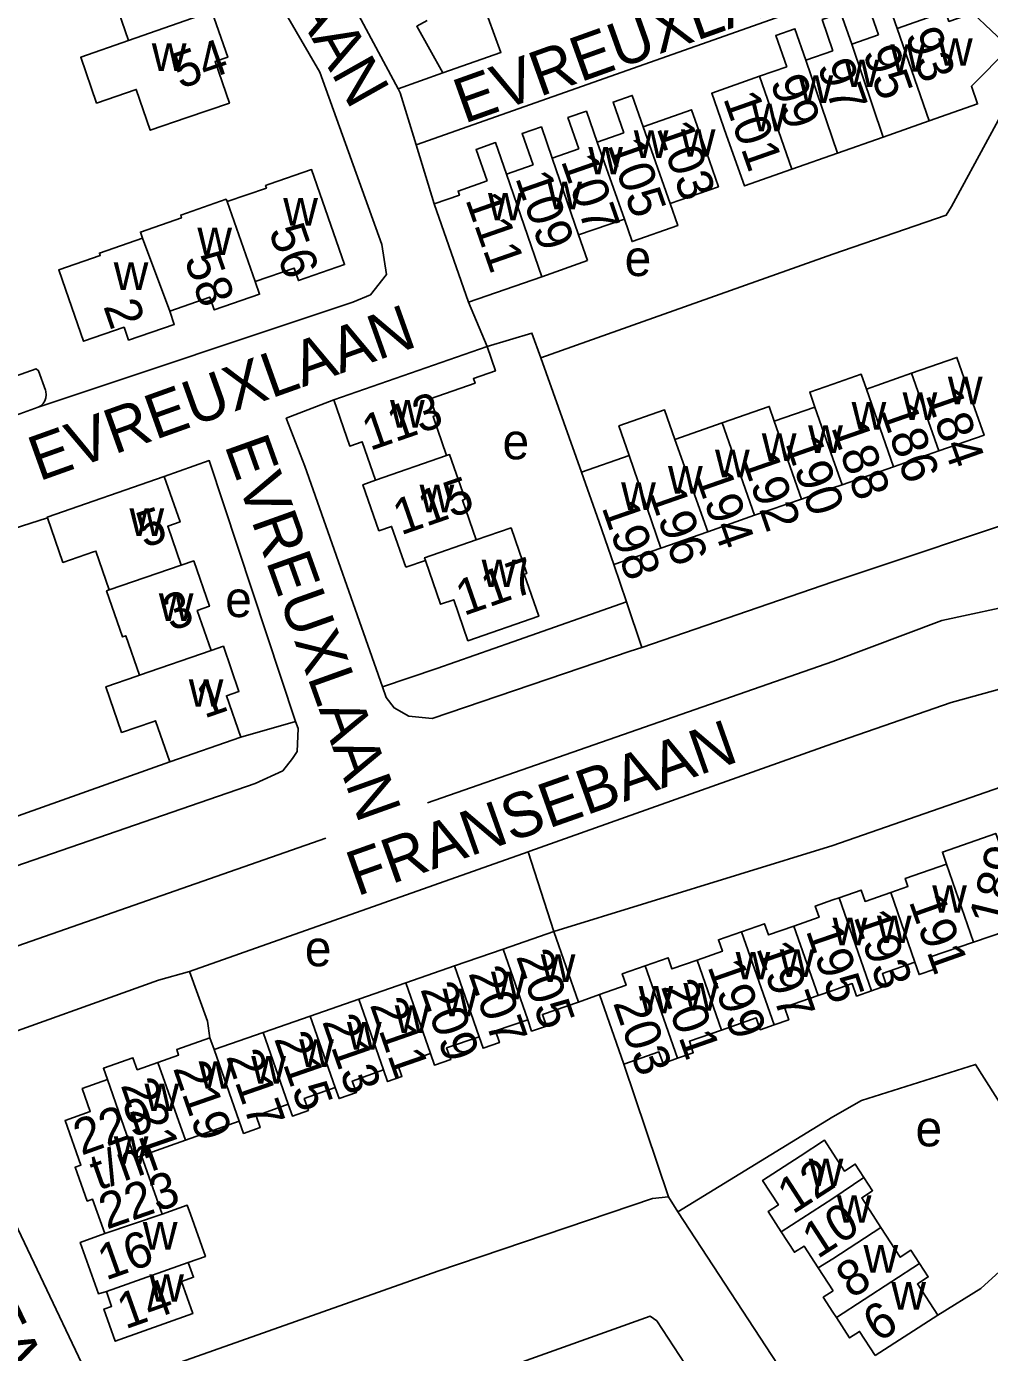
# Model space of a CAD drawing. Extents: x 157768 to 159790, y 387230 to 389604.
# Drawn here: x 159010.1 to 159117.5, y 389072.5 to 389220.4 of the extents above; entities that cross this region are included whole.
import ezdxf

# ---------------------------------------------------------------- set-up
doc = ezdxf.new("R2010")
doc.units = 0
for name, color, linetype in [('BLT_Basislijn', 7, 'Continuous'), ('BLT_Bebouwing', 7, 'Continuous'), ('BLT_Centroide', 7, 'Continuous'), ('BLT_Huisnummer', 7, 'Continuous'), ('BLT_Huisnummer_ tussenligend', 7, 'Continuous'), ('BLT_Huisnummer_reeks', 7, 'Continuous'), ('BLT_Onderverdeling_panden', 7, 'Continuous'), ('BLT_Straatnaam', 7, 'Continuous')]:
    doc.layers.add(name, color=color, linetype=linetype)

msp = doc.modelspace()

# ---------------------------------------------------------------- linework, layer by layer
at = {"layer": 'BLT_Basislijn'}
for p, q in [((159051.51, 389213.49), (159028.71, 389256.3)), ((159056.5, 389215.28), (159051.51, 389213.49)), ((159055.53, 389200.66), (159053.52, 389207.25)), ((159061.43, 389184.73), (159059.37, 389189.68)), ((159071.98, 389170.74), (159067.42, 389183.49)), ((159076.98, 389156.27), (159075.58, 389160.43)), ((159078.7, 389151.18), (159076.98, 389156.27)), ((159040.06, 389142.91), (159033.97, 389141.15)), ((159003.58, 389115.97), (159043.46, 389129.88)), ((159028.26, 389115.03), (159066.01, 389128.38)), ((159068.88, 389119.5), (159066.01, 389128.38)), ((159071.62, 389111.62), (159073.99, 389112.47)), ((159081.66, 389089.89), (159076.7, 389104.7)), ((159082.73, 389088.2), (159081.66, 389089.89)), ((159096.55, 389067.06), (159082.73, 389088.2))]:
    msp.add_line(p, q, dxfattribs=at)
for points in [[(159114.4, 389266.09), (159114.54, 389264.28), (159115.15, 389262.49), (159116.61, 389260.26), (159152.33, 389227.67), (159131.99, 389174.34), (159129.48, 389170.65), (159127.83, 389169.09), (159123.84, 389166.44), (159100, 389158.48), (159078.7, 389151.18)], [(159016.96, 389259.99), (159020.06, 389254.43), (159042.79, 389215.35), (159049.71, 389196.11), (159050.24, 389192.78), (159048.42, 389190.5), (159046.46, 389189.7), (159011.37, 389177.96)], [(159110.02, 389227.27), (159100, 389223.67), (159053.52, 389207.25)], [(159119.7, 389218.06), (159121.77, 389216.14), (159113.25, 389200.36), (159112.65, 389199.4), (159100, 389195.03), (159067.42, 389183.49)], [(159053.52, 389207.25), (159051.76, 389213.02), (159051.51, 389213.49)], [(159067.42, 389183.49), (159066.43, 389186.24), (159061.43, 389184.73)], [(159044.33, 389178.8), (159039.05, 389176.74), (159041.11, 389171.39), (159049.77, 389146.78)], [(159025.44, 389170.25), (159030.45, 389172.01), (159040.06, 389142.91)], [(159012.42, 389165.63), (159001.11, 389162.01), (158991.26, 389158.66), (158990.79, 389160.07)], [(159049.77, 389146.78), (159055.84, 389148.81), (159064.31, 389151.78), (159076.98, 389156.27)], [(159054.78, 389133.83), (159100, 389149.6), (159112.16, 389154.16), (159121.49, 389156.2)], [(159049.77, 389146.78), (159050.18, 389145.6), (159051.07, 389144.42), (159052.7, 389143.52), (159055.31, 389143.23), (159077.41, 389150.74), (159078.7, 389151.18)], [(159066.01, 389128.38), (159066.21, 389128.45), (159100, 389140.45), (159113.19, 389145.02), (159118.98, 389146.63), (159125.91, 389146.99), (159132.85, 389145.41), (159137.62, 389142.77), (159142.41, 389138.17), (159187.56, 389092.47)], [(158890.34, 389085.85), (159035.56, 389135.99), (159038.65, 389137.41), (159039.75, 389138.8), (159040.25, 389139.58), (159040.38, 389142.12), (159040.06, 389142.91)], [(159026.05, 389138.41), (159006.9, 389131.61), (159005.76, 389131.55), (159004.93, 389133.15), (159001.33, 389132.42), (158942.49, 389111.67), (158886.32, 389092.46)], [(159068.88, 389119.5), (159100, 389129.08), (159118.68, 389135.6), (159135.5, 389131.92), (159166.34, 389100.74), (159166.34, 389099.69), (159163.09, 389096.77), (159163.17, 389096), (159176.33, 389082.54)], [(159081.66, 389089.89), (159079.88, 389089.71), (159055.96, 389081.61), (159021.14, 389069.28), (159017.64, 389068.31), (159003.42, 389098.2), (159002.51, 389099.58), (159002.31, 389103.56), (159002.73, 389104.71), (159004.65, 389106.84), (159024.78, 389114.04), (159028.26, 389115.03)], [(159028.26, 389115.03), (159030.27, 389109.48), (159030.53, 389107.63)], [(159125.64, 389089.31), (159115.91, 389104.66), (159103.18, 389100.62), (159100, 389098.8), (159082.73, 389088.2)], [(159111.7, 389076.69), (159116.51, 389079.67), (159125.97, 389088.3), (159125.64, 389089.31)], [(159013.53, 389048.04), (159029.29, 389056.16), (159041.36, 389062.9), (159079.64, 389076.59), (159080.37, 389076.04), (159094.89, 389053.84)]]:
    msp.add_lwpolyline(points, dxfattribs=at)
at = {"layer": 'BLT_Bebouwing'}
for p, q in [((159115.62, 389221.93), (159119.7, 389218.06)), ((159110.73, 389209.9), (159105.63, 389208.11)), ((159059.37, 389189.68), (159055.53, 389200.66)), ((159071.65, 389197.18), (159076.75, 389198.96)), ((159061.43, 389184.73), (159044.33, 389178.8)), ((159108.79, 389181.76), (159103.75, 389179.99)), ((159011.37, 389177.96), (159008.09, 389176.79)), ((159098, 389177.99), (159093.47, 389176.41)), ((159087.67, 389176.22), (159082.39, 389174.38)), ((159111.82, 389173.09), (159106.77, 389171.32)), ((159077.29, 389172.6), (159071.98, 389170.74)), ((159106.77, 389171.32), (159101.03, 389169.32)), ((159096.5, 389167.73), (159091.27, 389165.91)), ((159091.27, 389165.91), (159086.04, 389164.08)), ((159086.04, 389164.08), (159080.81, 389162.25)), ((159080.81, 389162.25), (159075.58, 389160.43)), ((159054.56, 389160.88), (159052.37, 389160.12)), ((159033.97, 389141.15), (159026.05, 389138.41)), ((159063.22, 389117.53), (159068.88, 389119.5)), ((159068.88, 389119.5), (159071.62, 389111.62)), ((159057.8, 389115.64), (159063.22, 389117.53)), ((159052.38, 389113.75), (159057.8, 389115.64)), ((159047.15, 389111.93), (159052.38, 389113.75)), ((159076.7, 389104.7), (159073.99, 389112.47)), ((159041.72, 389110.04), (159047.15, 389111.93)), ((159036.47, 389108.21), (159041.72, 389110.04)), ((159031.01, 389106.31), (159036.47, 389108.21)), ((159030.53, 389107.63), (159031.01, 389106.31)), ((159033.79, 389098.33), (159027.81, 389096.2)), ((159027.81, 389096.2), (159022.91, 389094.46)), ((159022.91, 389094.46), (159025.22, 389087.96)), ((159100.03, 389079.41), (159098.38, 389081.97)), ((159111.7, 389076.69), (159104.72, 389072.18))]:
    msp.add_line(p, q, dxfattribs=at)
for points in [[(159021.44, 389218.89), (159019.96, 389223.18), (159019.64, 389223.07), (159017.85, 389228.29)], [(159107.18, 389220.23), (159105.95, 389223.73), (159103.88, 389222.99), (159105.1, 389219.51)], [(159029.32, 389221.61), (159030.75, 389222.1), (159032.51, 389217.01), (159031.11, 389216.53), (159032.71, 389211.9), (159027.98, 389210.27), (159023.88, 389208.86), (159022.31, 389213.42), (159017.88, 389211.9), (159016.12, 389217.01), (159021.44, 389218.89)], [(159102.12, 389218.46), (159100.9, 389221.94), (159100, 389221.62), (159098.81, 389221.21), (159100, 389217.74)], [(159115.62, 389221.93), (159112.94, 389221), (159112.55, 389222.12), (159107.18, 389220.23)], [(159056.5, 389215.28), (159053.6, 389220.46), (159054.74, 389221.09)], [(159061.57, 389221.39), (159062.99, 389217.55), (159056.5, 389215.28)], [(159097, 389216.68), (159095.77, 389220.19), (159093.63, 389219.44), (159094.86, 389215.95)], [(159105.1, 389219.51), (159102.12, 389218.46)], [(159100, 389217.74), (159097, 389216.68)], [(159110.73, 389209.9), (159116.15, 389211.81), (159115.46, 389213.77), (159119.7, 389218.06)], [(159094.86, 389215.95), (159091.82, 389214.88)], [(159091.82, 389214.88), (159086.49, 389213), (159088.15, 389208.29), (159090.13, 389202.65), (159095.44, 389204.52)], [(159076.7, 389208.56), (159075.5, 389212), (159077.63, 389212.74), (159078.85, 389209.26)], [(159071.66, 389206.8), (159070.45, 389210.27), (159072.52, 389210.99), (159073.73, 389207.52)], [(159078.85, 389209.26), (159084.25, 389211.15), (159085.9, 389206.43), (159087.24, 389202.56), (159081.86, 389200.69)], [(159066.56, 389205.01), (159065.34, 389208.49), (159067.49, 389209.24), (159068.7, 389205.76)], [(159073.73, 389207.52), (159076.7, 389208.56)], [(159061.45, 389203.21), (159060.22, 389206.73), (159062.38, 389207.48), (159063.61, 389203.98)], [(159105.63, 389208.11), (159100.53, 389206.31)], [(159068.7, 389205.76), (159071.66, 389206.8)], [(159095.44, 389204.52), (159100.53, 389206.31)], [(159035.57, 389191.99), (159039.91, 389193.49), (159040.39, 389192.1), (159045.54, 389193.88), (159041.86, 389204.48), (159037.14, 389202.84), (159036.73, 389202.7), (159036.83, 389202.41), (159032.47, 389200.9)], [(159063.61, 389203.98), (159066.56, 389205.01)], [(159055.53, 389200.66), (159058.36, 389201.64), (159058.21, 389202.08), (159061.45, 389203.21)], [(159023.02, 389196.83), (159022.78, 389197.51), (159027.37, 389199.11), (159027.27, 389199.4), (159032.33, 389201.16), (159032.47, 389200.9)], [(159076.75, 389198.96), (159077.61, 389196.45), (159082.71, 389198.23), (159081.86, 389200.69)], [(159026.04, 389188.7), (159026.55, 389187.21), (159021.46, 389185.45), (159020.96, 389186.89), (159016.43, 389185.32), (159014.79, 389190.05), (159013.67, 389193.28), (159018.29, 389194.89), (159018.2, 389195.16), (159023.02, 389196.83)], [(159071.65, 389197.18), (159072.65, 389194.32)], [(159072.65, 389194.32), (159067.54, 389192.53)], [(159067.54, 389192.53), (159059.37, 389189.68)], [(159035.57, 389191.99), (159036.06, 389190.57), (159031.01, 389188.82), (159030.51, 389190.25), (159026.04, 389188.7)], [(159004.67, 389188.43), (159006.3, 389183.73), (159006.04, 389183.66), (159007.02, 389180.79), (159011.14, 389182.25), (159011.41, 389182.03), (159012.2, 389179.86)], [(159056.93, 389172.58), (159055.42, 389176.95), (159055.75, 389177.07), (159055.11, 389178.92), (159060.1, 389180.64), (159059.92, 389181.16), (159062.37, 389182.01), (159061.43, 389184.73)], [(159111.82, 389173.09), (159116.87, 389174.85), (159115.22, 389179.57), (159113.84, 389183.52), (159108.79, 389181.76)], [(159103.75, 389179.99), (159103.17, 389181.65), (159100, 389180.55), (159097.42, 389179.65), (159098, 389177.99)], [(159011.37, 389177.96), (159011.67, 389178.14), (159011.93, 389178.39), (159012.12, 389178.68), (159012.24, 389179.01), (159012.28, 389179.36), (159012.24, 389179.71), (159012.2, 389179.86)], [(159044.33, 389178.8), (159046.12, 389173.64), (159047.51, 389174.12), (159048.99, 389169.84)], [(159082.39, 389174.38), (159081.24, 389177.66), (159076.15, 389175.88), (159077.29, 389172.6)], [(159093.47, 389176.41), (159092.9, 389178.05), (159087.67, 389176.22)], [(159060.22, 389163.16), (159058.68, 389167.59), (159058.98, 389167.7), (159057.25, 389172.69), (159056.93, 389172.58)], [(159012.42, 389165.63), (159012.39, 389165.72), (159025.44, 389170.25)], [(159025.44, 389170.25), (159027.2, 389165.18), (159025.83, 389164.7), (159027.34, 389160.34)], [(159071.98, 389170.74), (159073.93, 389165.15), (159075.58, 389160.43)], [(159048.99, 389169.84), (159047.59, 389169.32), (159049.37, 389164.19), (159050.79, 389164.68), (159052.37, 389160.12)], [(159101.03, 389169.32), (159100, 389168.96), (159096.5, 389167.73)], [(159019.31, 389157.58), (159017.81, 389161.92), (159017.53, 389161.83), (159014.14, 389160.65), (159012.42, 389165.63)], [(159054.56, 389160.88), (159056.26, 389155.99), (159057.72, 389156.49), (159059.3, 389151.92), (159067.21, 389154.66), (159065.59, 389159.33), (159065.87, 389159.42), (159064.11, 389164.51), (159060.22, 389163.16)], [(159027.34, 389160.34), (159028.73, 389160.82), (159030.48, 389155.77), (159029.11, 389155.29), (159030.65, 389150.83)], [(159019.31, 389157.58), (159019, 389157.48), (159020.78, 389152.35), (159021.14, 389152.48), (159022.67, 389148.07)], [(159030.65, 389150.83), (159032.03, 389151.3), (159033.77, 389146.27), (159032.36, 389145.78), (159033.97, 389141.15)], [(159022.67, 389148.07), (159022.39, 389147.97), (159018.93, 389146.78), (159020.68, 389141.69), (159024.15, 389142.89), (159024.46, 389142.99), (159026.05, 389138.41)], [(159112.69, 389127.01), (159112.22, 389128.35), (159118.16, 389130.43), (159119.61, 389126.37), (159123.92, 389125.31)], [(159106.46, 389123.85), (159108.38, 389124.52), (159108.08, 389125.4), (159112.69, 389127.01)], [(159095.65, 389120.09), (159098.46, 389121.08), (159098.03, 389122.32), (159100, 389123.01), (159100.69, 389123.25)], [(159100.69, 389123.25), (159103.15, 389124.11), (159103.6, 389122.84), (159106.46, 389123.85)], [(159089.82, 389119.46), (159092.39, 389120.36), (159092.83, 389119.11), (159095.65, 389120.09)], [(159084.87, 389116.29), (159087.69, 389117.28), (159087.24, 389118.57), (159089.82, 389119.46)], [(159109.14, 389116.06), (159109.62, 389114.69), (159111.38, 389115.3), (159110.9, 389116.65), (159115.69, 389118.29)], [(159115.69, 389118.29), (159119.28, 389119.52), (159122.32, 389118.76)], [(159073.99, 389112.47), (159076.95, 389113.5), (159076.51, 389114.78), (159079.06, 389115.67)], [(159079.06, 389115.67), (159081.62, 389116.56), (159082.05, 389115.31), (159084.87, 389116.29)], [(159104.32, 389112.86), (159105.99, 389113.45), (159105.52, 389114.79), (159109.14, 389116.06)], [(159093.45, 389109.07), (159095.09, 389109.65), (159094.61, 389111.03), (159098.36, 389112.34)], [(159098.36, 389112.34), (159100, 389112.92), (159102.16, 389113.67), (159102.64, 389112.28), (159104.32, 389112.86)], [(159071.62, 389111.62), (159067.61, 389110.23), (159068.06, 389108.94), (159066.41, 389108.37), (159065.97, 389109.65)], [(159065.97, 389109.65), (159062.36, 389108.4), (159062.81, 389107.1), (159060.99, 389106.46), (159060.55, 389107.75)], [(159087.6, 389108.49), (159091.45, 389109.84), (159091.9, 389108.53), (159093.45, 389109.07)], [(159087.6, 389108.49), (159084, 389107.24), (159084.44, 389105.96), (159082.67, 389105.34)], [(159024.73, 389104.88), (159027.03, 389105.7), (159026.82, 389106.31), (159030.53, 389107.63)], [(159060.55, 389107.75), (159056.93, 389106.5), (159057.38, 389105.2), (159055.57, 389104.58), (159055.12, 389105.87)], [(159019.1, 389102.96), (159018.65, 389104.24), (159021.94, 389105.41), (159022.42, 389104.06), (159024.73, 389104.88)], [(159055.12, 389105.87), (159051.5, 389104.61), (159051.95, 389103.31), (159050.35, 389102.75), (159049.89, 389104.06)], [(159082.67, 389105.34), (159081.07, 389104.78), (159080.61, 389106.07), (159076.7, 389104.7)], [(159049.89, 389104.06), (159046.41, 389102.8), (159046.87, 389101.52), (159044.93, 389100.85), (159044.49, 389102.09)], [(159018.8, 389085.79), (159017.44, 389089.62), (159016.85, 389089.41), (159015.5, 389093.19), (159016.14, 389093.42), (159014.37, 389098.42), (159017.19, 389099.42), (159016.29, 389101.96), (159019.1, 389102.96)], [(159044.49, 389102.09), (159041.04, 389100.84), (159041.51, 389099.53), (159039.73, 389098.89), (159039.26, 389100.21)], [(159039.26, 389100.21), (159035.67, 389098.93), (159036.13, 389097.62), (159034.28, 389096.96), (159033.79, 389098.33)], [(159094.25, 389085.97), (159092.78, 389088.24), (159093.93, 389088.98), (159092.16, 389091.72), (159096.36, 389094.44), (159099.08, 389096.2), (159100, 389094.77), (159101.29, 389092.77), (159102.5, 389093.55), (159103.47, 389092.06)], [(159105.37, 389086.47), (159103.23, 389089.78), (159104.44, 389090.56), (159103.47, 389092.06)], [(159025.22, 389087.96), (159028, 389088.95), (159028.35, 389087.97), (159030.02, 389083.25), (159028.11, 389082.57)], [(159018.98, 389079.33), (159018.1, 389079.07), (159016.06, 389084.81), (159018.8, 389085.79)], [(159098.38, 389081.97), (159096.8, 389084.4), (159095.71, 389083.7), (159094.25, 389085.97)], [(159109.67, 389082.44), (159108.71, 389083.93), (159107.51, 389083.15), (159105.37, 389086.47)], [(159028.11, 389082.57), (159028.7, 389080.91), (159027.36, 389080.43), (159028.62, 389076.86), (159019.97, 389073.78), (159018.7, 389077.36), (159019.57, 389077.67), (159018.98, 389079.33)], [(159109.67, 389082.44), (159110.64, 389080.96), (159109.44, 389080.18), (159111.7, 389076.69)], [(159100.39, 389076.44), (159100, 389077.04), (159098.93, 389078.69), (159100.03, 389079.41)], [(159104.72, 389072.18), (159102.98, 389074.87), (159101.87, 389074.15), (159100.39, 389076.44)]]:
    msp.add_lwpolyline(points, dxfattribs=at)
at = {"layer": 'BLT_Onderverdeling_panden'}
for p, q in [((159029.32, 389221.61), (159021.44, 389218.89)), ((159107.18, 389220.23), (159110.73, 389209.9)), ((159102.12, 389218.46), (159105.63, 389208.11)), ((159097, 389216.68), (159100.53, 389206.31)), ((159091.82, 389214.88), (159095.44, 389204.52)), ((159078.85, 389209.26), (159081.86, 389200.69)), ((159073.73, 389207.52), (159076.75, 389198.96)), ((159068.7, 389205.76), (159071.65, 389197.18)), ((159063.61, 389203.98), (159067.54, 389192.53)), ((159035.57, 389191.99), (159032.47, 389200.9)), ((159026.04, 389188.7), (159023.02, 389196.83)), ((159108.79, 389181.76), (159111.82, 389173.09)), ((159103.75, 389179.99), (159106.77, 389171.32)), ((159091.27, 389165.91), (159087.67, 389176.22)), ((159093.47, 389176.41), (159096.5, 389167.73)), ((159086.04, 389164.08), (159082.39, 389174.38)), ((159056.93, 389172.58), (159048.99, 389169.84)), ((159080.81, 389162.25), (159077.29, 389172.6)), ((159027.34, 389160.34), (159019.31, 389157.58)), ((159030.65, 389150.83), (159022.67, 389148.07)), ((159115.69, 389118.29), (159112.69, 389127.01)), ((159104.32, 389112.86), (159100.69, 389123.25)), ((159109.14, 389116.06), (159106.46, 389123.85)), ((159095.65, 389120.09), (159098.36, 389112.34)), ((159089.82, 389119.46), (159093.45, 389109.07)), ((159063.22, 389117.53), (159065.97, 389109.65)), ((159057.8, 389115.64), (159060.55, 389107.75)), ((159079.06, 389115.67), (159082.67, 389105.34)), ((159084.87, 389116.29), (159087.6, 389108.49)), ((159052.38, 389113.75), (159055.12, 389105.87)), ((159047.15, 389111.93), (159049.89, 389104.06)), ((159041.72, 389110.04), (159044.49, 389102.09)), ((159036.47, 389108.21), (159039.26, 389100.21)), ((159031.01, 389106.31), (159033.79, 389098.33)), ((159024.73, 389104.88), (159027.81, 389096.2)), ((159019.1, 389102.96), (159022.16, 389094.2)), ((159022.16, 389094.2), (159022.91, 389094.46)), ((159018.8, 389085.79), (159025.22, 389087.96)), ((159028.11, 389082.57), (159018.98, 389079.33)), ((159109.67, 389082.44), (159100.39, 389076.44))]:
    msp.add_line(p, q, dxfattribs=at)
for points in [[(159098, 389177.99), (159100, 389172.26), (159101.03, 389169.32)], [(159060.22, 389163.16), (159054.46, 389161.17), (159054.56, 389160.88)], [(159094.25, 389085.97), (159100, 389089.69), (159103.47, 389092.06)], [(159098.38, 389081.97), (159100, 389082.99), (159105.37, 389086.47)]]:
    msp.add_lwpolyline(points, dxfattribs=at)

# ---------------------------------------------------------------- texts
at = {"layer": 'BLT_Centroide'}
for s, p in [('w', (159111.73, 389216.05)), ('w', (159024.05, 389215.47)), ('w', (159106.42, 389215.38)), ('w', (159101.31, 389213.67)), ('w', (159096.17, 389211.91)), ('w', (159090.97, 389208.75)), ('w', (159077.8, 389205.78)), ('w', (159083.05, 389205.91)), ('w', (159072.73, 389203.94)), ('w', (159068.16, 389200.05)), ('w', (159038.71, 389198.22)), ('w', (159061.53, 389198.81)), ('w', (159029.13, 389194.94)), ('e', (159076.78, 389192.6)), ('w', (159019.8, 389191.06)), ('w', (159112.83, 389178.3)), ('w', (159107.78, 389176.55)), ('w', (159050.62, 389175.69)), ('w', (159102.09, 389175.48)), ('w', (159097.25, 389172.86)), ('e', (159063.16, 389172.16)), ('w', (159092.08, 389171.97)), ('w', (159086.86, 389170.16)), ('w', (159081.62, 389168.33)), ('w', (159053.91, 389166.25)), ('w', (159076.39, 389166.5)), ('w', (159021.56, 389163.62)), ('w', (159060.83, 389157.91)), ('w', (159024.83, 389154.14)), ('e', (159032.23, 389154.56)), ('w', (159028.17, 389144.56)), ('w', (159111.08, 389121.58)), ('w', (159104.92, 389118.19)), ('w', (159099.98, 389117.95)), ('e', (159041.11, 389115.61)), ('w', (159067.42, 389113.86)), ('w', (159089.16, 389114.14)), ('w', (159094.08, 389114.42)), ('w', (159061.88, 389111.92)), ('w', (159056.47, 389110.03)), ('w', (159078.33, 389110.34)), ('w', (159083.33, 389110.66)), ('w', (159051.14, 389108.17)), ('w', (159045.81, 389106.31)), ('w', (159040.48, 389104.39)), ('w', (159029.27, 389101.95)), ('w', (159035.14, 389102.52)), ('w', (159023.23, 389099.45)), ('e', (159109.22, 389095.52)), ('w', (159019.8, 389093.56)), ('w', (159097.31, 389091.09)), ('w', (159100.44, 389087)), ('w', (159023.05, 389084)), ('w', (159103.42, 389081.44)), ('w', (159023.77, 389078.19)), ('w', (159106.52, 389077.31))]:
    msp.add_text(s, height=4, dxfattribs=at).set_placement(p)
at = {"layer": 'BLT_Huisnummer'}
for s, rotation, p in [('93', 289.395, (159108.04, 389219.53)), ('54', 18.9931, (159027.21, 389213.45)), ('97', 289.4059, (159098.23, 389216.05)), ('101', 289.3874, (159087.74, 389212.44)), ('103', 289.2326, (159080.31, 389209.13)), ('107', 289.2414, (159069.65, 389205.46)), ('111', 289.2363, (159058.99, 389201.15)), ('56', 289.1319, (159037.06, 389197.64)), ('2', 289.1451, (159018.61, 389189.24)), ('113', 19.1048, (159048.37, 389173.08)), ('184', 289.2518, (159110.3, 389179.36)), ('188', 289.2518, (159099.78, 389175.74)), ('192', 289.2574, (159089.79, 389172.24)), ('198', 289.2538, (159074.19, 389166.81)), ('5', 19.0989, (159023.21, 389162.23)), ('117', 19.1087, (159058.83, 389154.67)), ('1', 19.1332, (159029.9, 389143.22)), ('193', 288.9542, (159102.29, 389121.16)), ('197', 289.2667, (159091.42, 389117.64)), ('205', 289.2547, (159064.64, 389116.71)), ('209', 289.2061, (159053.97, 389113.07)), ('203', 289.2547, (159075.46, 389111.53)), ('213', 289.2061, (159043.02, 389109.46)), ('217', 289.2072, (159032.3, 389105.55)), ('221', 289.2072, (159020.55, 389102.36)), ('12', 32.9021, (159095.53, 389087.88)), ('14', 19.5791, (159021.09, 389075.09)), ('6', 32.9018, (159105.06, 389073.57))]:
    msp.add_text(s, height=4, rotation=rotation, dxfattribs=at).set_placement(p)
at = {"layer": 'BLT_Huisnummer_ tussenligend'}
for s, rotation, p in [('95', 289.395, (159103.31, 389217.57)), ('99', 289.4059, (159092.98, 389214.28)), ('105', 289.2326, (159074.82, 389207.24)), ('109', 289.2414, (159064.55, 389203.56)), ('58', 289.1326, (159027.64, 389194.49)), ('186', 289.2518, (159105.27, 389177.64)), ('190', 289.2574, (159094.66, 389173.98)), ('115', 19.1048, (159051.82, 389163.66)), ('194', 289.2542, (159084.63, 389170.3)), ('196', 289.2542, (159079.45, 389168.41)), ('3', 19.1332, (159026.18, 389152.96)), ('191', 289.5795, (159108.44, 389122.86)), ('195', 288.9542, (159096.96, 389119.6)), ('207', 289.2061, (159059.33, 389114.84)), ('199', 289.2667, (159085.99, 389115.6)), ('201', 289.2667, (159080.8, 389113.35)), ('211', 289.2061, (159048.34, 389111.32)), ('215', 289.2061, (159037.66, 389107.54)), ('219', 289.2072, (159026.39, 389104.24)), ('10', 32.9018, (159098.29, 389082.91)), ('16', 19.5735, (159018.92, 389080.54)), ('8', 32.9018, (159102.08, 389078.45))]:
    msp.add_text(s, height=4, rotation=rotation, dxfattribs=at).set_placement(p)
at = {"layer": 'BLT_Huisnummer_reeks'}
for s, rotation, p in [('189', 76.2419, (159119, 389119.85)), ('229', 19.5724, (159016.2, 389094.47)), ('t/m', 19.5724, (159018.07, 389090.57)), ('223', 19.2043, (159019.02, 389086.22))]:
    msp.add_text(s, height=4, rotation=rotation, dxfattribs=at).set_placement(p)
at = {"layer": 'BLT_Straatnaam'}
for s, height, rotation, p in [('EVREUXLAAN', 5, 299.384, (159024.31, 389250.21)), ('EVREUXLAAN', 5, 19.6643, (159058.89, 389209.57)), ('EVREUXLAAN', 5, 19.6643, (159011.47, 389169.68)), ('EVREUXLAAN', 5, 289.6643, (159032.12, 389173.73)), ('FRANSEBAAN', 5, 19.4796, (159046.93, 389123.39)), ('ARGENTANLAAN', 4.9999, 295.7576, (158993.56, 389098.67))]:
    msp.add_text(s, height=height, rotation=rotation, dxfattribs=at).set_placement(p)

doc.saveas('drawing.dxf')
